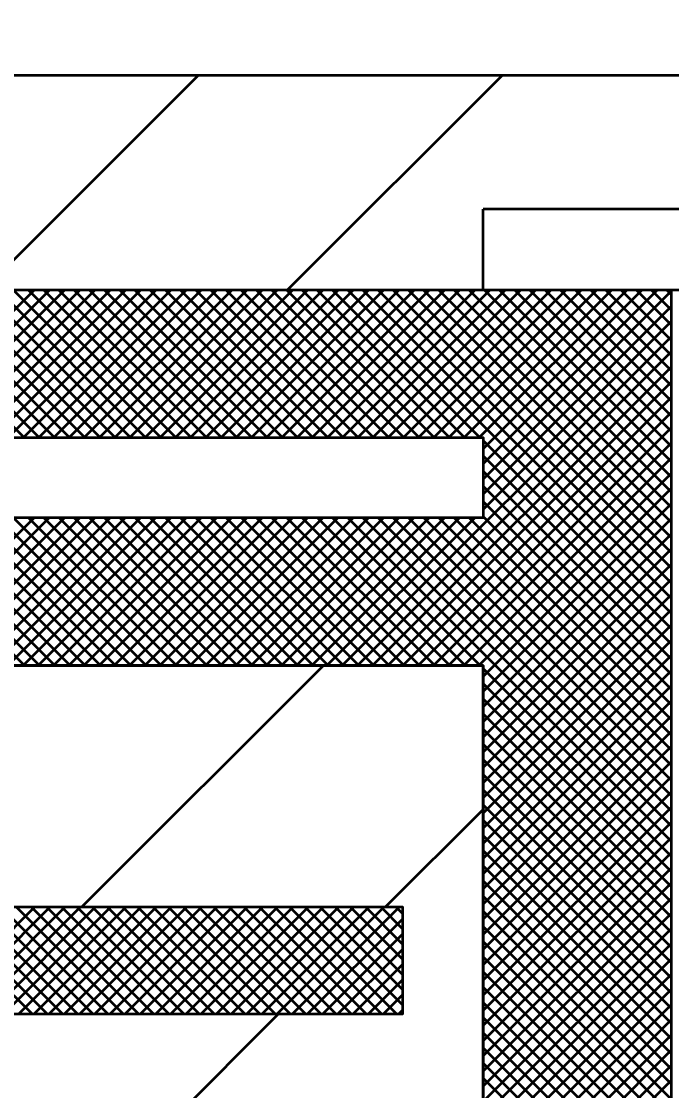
# Model space of a CAD drawing. Extents: x -1 to 679, y 0 to 440.
# Drawn here: x 510.11 to 516.16, y 411.08 to 421.04 of the extents above; entities that cross this region are included whole.
import ezdxf

# ---------------------------------------------------------------- set-up
doc = ezdxf.new("R2010")
doc.units = 0
doc.header["$LTSCALE"] = 0.8
doc.layers.add('1', color=7, linetype='Continuous', lineweight=53)

msp = doc.modelspace()

# ---------------------------------------------------------------- linework, layer by layer
at = {"layer": '1'}
for p, q in [((509.7571, 418.5423), (511.7571, 420.5423)), ((512.5855, 418.5423), (514.5855, 420.5423)), ((514.406, 418.5423), (514.406, 419.2923)), ((523.656, 419.2923), (514.406, 419.2923)), ((510.1326, 417.1673), (508.7576, 418.5423)), ((508.8549, 417.1673), (510.2299, 418.5423)), ((510.274, 417.1673), (508.899, 418.5423)), ((508.9963, 417.1673), (510.3713, 418.5423)), ((510.4154, 417.1673), (509.0404, 418.5423)), ((509.1377, 417.1673), (510.5127, 418.5423)), ((510.5568, 417.1673), (509.1818, 418.5423)), ((509.2792, 417.1673), (510.6542, 418.5423)), ((510.6982, 417.1673), (509.3232, 418.5423)), ((509.4206, 417.1673), (510.7956, 418.5423)), ((510.8397, 417.1673), (509.4647, 418.5423)), ((509.562, 417.1673), (510.937, 418.5423)), ((510.9811, 417.1673), (509.6061, 418.5423)), ((509.7034, 417.1673), (511.0784, 418.5423)), ((511.1225, 417.1673), (509.7475, 418.5423)), ((509.8448, 417.1673), (511.2198, 418.5423)), ((511.2639, 417.1673), (509.8889, 418.5423)), ((509.9862, 417.1673), (511.3612, 418.5423)), ((511.4053, 417.1673), (510.0303, 418.5423)), ((510.1277, 417.1673), (511.5027, 418.5423)), ((511.5468, 417.1673), (510.1718, 418.5423)), ((510.2691, 417.1673), (511.6441, 418.5423)), ((511.6882, 417.1673), (510.3132, 418.5423)), ((510.4105, 417.1673), (511.7855, 418.5423)), ((511.8297, 417.1673), (510.4547, 418.5423)), ((510.5519, 417.1673), (511.9269, 418.5423)), ((511.9711, 417.1673), (510.5961, 418.5423)), ((510.6933, 417.1673), (512.0683, 418.5423)), ((512.1125, 417.1673), (510.7375, 418.5423)), ((510.8347, 417.1673), (512.2097, 418.5423)), ((512.2539, 417.1673), (510.8789, 418.5423)), ((510.9762, 417.1673), (512.3512, 418.5423)), ((512.3953, 417.1673), (511.0203, 418.5423)), ((511.1176, 417.1673), (512.4926, 418.5423)), ((512.5367, 417.1673), (511.1617, 418.5423)), ((511.2591, 417.1673), (512.6341, 418.5423)), ((512.6782, 417.1673), (511.3032, 418.5423)), ((511.4005, 417.1673), (512.7755, 418.5423)), ((512.8196, 417.1673), (511.4446, 418.5423)), ((511.5419, 417.1673), (512.9169, 418.5423)), ((512.961, 417.1673), (511.586, 418.5423)), ((511.6833, 417.1673), (513.0583, 418.5423)), ((513.1024, 417.1673), (511.7274, 418.5423)), ((511.8247, 417.1673), (513.1997, 418.5423)), ((513.2438, 417.1673), (511.8688, 418.5423)), ((511.9662, 417.1673), (513.3412, 418.5423)), ((513.3852, 417.1673), (512.0102, 418.5423)), ((512.1076, 417.1673), (513.4826, 418.5423)), ((513.5267, 417.1673), (512.1517, 418.5423)), ((512.249, 417.1673), (513.624, 418.5423)), ((513.6681, 417.1673), (512.2931, 418.5423)), ((512.3904, 417.1673), (513.7654, 418.5423)), ((513.8095, 417.1673), (512.4345, 418.5423)), ((512.5318, 417.1673), (513.9068, 418.5423)), ((513.9509, 417.1673), (512.5759, 418.5423)), ((512.6732, 417.1673), (514.0482, 418.5423)), ((514.0924, 417.1673), (512.7174, 418.5423)), ((512.8147, 417.1673), (514.1897, 418.5423)), ((514.2338, 417.1673), (512.8588, 418.5423)), ((512.9561, 417.1673), (514.3311, 418.5423)), ((514.3752, 417.1673), (513.0002, 418.5423)), ((513.0975, 417.1673), (514.4725, 418.5423)), ((516.156, 415.528), (513.1417, 418.5423)), ((513.2389, 417.1673), (514.6139, 418.5423)), ((516.156, 415.6694), (513.2831, 418.5423)), ((513.3803, 417.1673), (514.7553, 418.5423)), ((516.156, 415.8108), (513.4245, 418.5423)), ((513.5217, 417.1673), (514.8967, 418.5423)), ((516.156, 415.9522), (513.5659, 418.5423)), ((513.6632, 417.1673), (515.0382, 418.5423)), ((516.156, 416.0937), (513.7073, 418.5423)), ((513.8047, 417.1673), (515.1797, 418.5423)), ((516.156, 416.2351), (513.8487, 418.5423)), ((513.9461, 417.1673), (515.3211, 418.5423)), ((516.156, 416.3765), (513.9902, 418.5423)), ((514.0875, 417.1673), (515.4625, 418.5423)), ((516.156, 416.5179), (514.1316, 418.5423)), ((514.2289, 417.1673), (515.6039, 418.5423)), ((516.156, 416.6593), (514.273, 418.5423)), ((514.3703, 417.1673), (515.7453, 418.5423)), ((514.406, 417.0616), (515.8868, 418.5423)), ((514.406, 416.9202), (516.0282, 418.5423)), ((514.406, 418.5423), (519.156, 418.5423)), ((514.406, 416.7788), (516.156, 418.5288)), ((516.156, 416.8007), (514.4144, 418.5423)), ((516.156, 416.9422), (514.5558, 418.5423)), ((516.156, 417.0836), (514.6972, 418.5423)), ((516.156, 417.225), (514.8387, 418.5423)), ((516.156, 417.3664), (514.9801, 418.5423)), ((516.156, 417.5078), (515.1215, 418.5423)), ((516.156, 417.6493), (515.263, 418.5423)), ((516.156, 417.7908), (515.4044, 418.5423)), ((516.156, 417.9322), (515.5458, 418.5423)), ((516.156, 418.0736), (515.6872, 418.5423)), ((516.156, 418.215), (515.8287, 418.5423)), ((516.156, 418.3564), (515.9701, 418.5423)), ((516.156, 418.4978), (516.1115, 418.5423)), ((514.406, 416.6373), (516.156, 418.3873)), ((514.406, 416.4959), (516.156, 418.2459)), ((513.0938, 415.0423), (516.156, 418.1045)), ((513.2352, 415.0423), (516.156, 417.9631)), ((513.3767, 415.0423), (516.156, 417.8217)), ((513.5181, 415.0423), (516.156, 417.6803)), ((513.6595, 415.0423), (516.156, 417.5388)), ((513.8009, 415.0423), (516.156, 417.3974)), ((513.9423, 415.0423), (516.156, 417.256)), ((514.0838, 415.0423), (516.156, 417.1146)), ((516.156, 415.3866), (514.406, 417.1366)), ((514.2252, 415.0423), (516.156, 416.9731)), ((516.156, 415.2452), (514.406, 416.9952)), ((514.3667, 415.0423), (516.156, 416.8317)), ((516.156, 415.1037), (514.406, 416.8537)), ((516.156, 414.9622), (514.406, 416.7122)), ((514.406, 414.9402), (516.156, 416.6902)), ((516.156, 414.8208), (514.406, 416.5708)), ((514.406, 414.7988), (516.156, 416.5488)), ((510.1362, 415.0423), (508.7612, 416.4173)), ((508.8512, 415.0423), (510.2262, 416.4173)), ((510.2777, 415.0423), (508.9027, 416.4173)), ((508.9926, 415.0423), (510.3676, 416.4173)), ((510.4191, 415.0423), (509.0441, 416.4173)), ((509.1341, 415.0423), (510.5091, 416.4173)), ((510.5605, 415.0423), (509.1855, 416.4173)), ((509.2755, 415.0423), (510.6505, 416.4173)), ((510.7019, 415.0423), (509.3269, 416.4173)), ((509.4169, 415.0423), (510.7919, 416.4173)), ((510.8433, 415.0423), (509.4683, 416.4173)), ((509.5583, 415.0423), (510.9333, 416.4173)), ((510.9847, 415.0423), (509.6097, 416.4173)), ((509.6997, 415.0423), (511.0747, 416.4173)), ((511.1262, 415.0423), (509.7512, 416.4173)), ((509.8412, 415.0423), (511.2162, 416.4173)), ((511.2677, 415.0423), (509.8927, 416.4173)), ((509.9826, 415.0423), (511.3576, 416.4173)), ((511.4091, 415.0423), (510.0341, 416.4173)), ((510.124, 415.0423), (511.499, 416.4173)), ((511.5505, 415.0423), (510.1755, 416.4173)), ((510.2654, 415.0423), (511.6404, 416.4173)), ((511.6919, 415.0423), (510.3169, 416.4173)), ((510.4068, 415.0423), (511.7818, 416.4173)), ((511.8333, 415.0423), (510.4583, 416.4173)), ((510.5482, 415.0423), (511.9232, 416.4173)), ((511.9747, 415.0423), (510.5997, 416.4173)), ((510.6897, 415.0423), (512.0647, 416.4173)), ((512.1162, 415.0423), (510.7412, 416.4173)), ((510.8311, 415.0423), (512.2061, 416.4173)), ((512.2576, 415.0423), (510.8826, 416.4173)), ((510.9725, 415.0423), (512.3475, 416.4173)), ((512.399, 415.0423), (511.024, 416.4173)), ((511.1139, 415.0423), (512.4889, 416.4173)), ((512.5404, 415.0423), (511.1654, 416.4173)), ((511.2553, 415.0423), (512.6303, 416.4173)), ((512.6818, 415.0423), (511.3068, 416.4173)), ((511.3967, 415.0423), (512.7717, 416.4173)), ((512.8233, 415.0423), (511.4482, 416.4173)), ((511.5382, 415.0423), (512.9132, 416.4173)), ((512.9647, 415.0423), (511.5897, 416.4173)), ((511.6797, 415.0423), (513.0547, 416.4173)), ((513.1061, 415.0423), (511.7311, 416.4173)), ((511.8211, 415.0423), (513.1961, 416.4173)), ((513.2475, 415.0423), (511.8725, 416.4173)), ((511.9625, 415.0423), (513.3375, 416.4173)), ((513.3889, 415.0423), (512.0139, 416.4173)), ((512.1039, 415.0423), (513.4789, 416.4173)), ((513.5303, 415.0423), (512.1553, 416.4173)), ((512.2453, 415.0423), (513.6203, 416.4173)), ((513.6718, 415.0423), (512.2968, 416.4173)), ((512.3868, 415.0423), (513.7618, 416.4173)), ((513.8133, 415.0423), (512.4383, 416.4173)), ((512.5282, 415.0423), (513.9032, 416.4173)), ((513.9547, 415.0423), (512.5797, 416.4173)), ((512.6696, 415.0423), (514.0446, 416.4173)), ((514.0961, 415.0423), (512.7211, 416.4173)), ((512.811, 415.0423), (514.186, 416.4173)), ((514.2375, 415.0423), (512.8625, 416.4173)), ((512.9524, 415.0423), (514.3274, 416.4173)), ((514.3789, 415.0423), (513.0039, 416.4173)), ((516.156, 413.4067), (513.1453, 416.4173)), ((516.156, 413.5481), (513.2867, 416.4173)), ((516.156, 413.6895), (513.4282, 416.4173)), ((516.156, 413.8309), (513.5696, 416.4173)), ((516.156, 413.9723), (513.711, 416.4173)), ((516.156, 414.1137), (513.8524, 416.4173)), ((516.156, 414.2552), (513.9938, 416.4173)), ((516.156, 414.3966), (514.1352, 416.4173)), ((516.156, 414.538), (514.2767, 416.4173)), ((516.156, 414.6794), (514.406, 416.4294)), ((514.406, 414.6574), (516.156, 416.4074)), ((514.406, 414.516), (516.156, 416.266)), ((514.406, 414.3746), (516.156, 416.1246)), ((514.406, 414.2332), (516.156, 415.9832)), ((514.406, 414.0917), (516.156, 415.8417)), ((514.406, 413.9503), (516.156, 415.7003)), ((514.406, 413.8089), (516.156, 415.5589)), ((514.406, 413.6675), (516.156, 415.4175)), ((514.406, 413.5261), (516.156, 415.2761)), ((514.406, 413.3847), (516.156, 415.1347)), ((510.6689, 412.7923), (512.9189, 415.0423)), ((516.156, 413.2652), (514.406, 415.0152)), ((514.406, 413.2432), (516.156, 414.9932)), ((516.156, 413.1238), (514.406, 414.8738)), ((514.406, 413.1018), (516.156, 414.8518)), ((516.156, 412.9824), (514.406, 414.7324)), ((514.406, 412.9604), (516.156, 414.7104)), ((516.156, 412.841), (514.406, 414.591)), ((514.406, 412.819), (516.156, 414.569)), ((516.156, 412.6996), (514.406, 414.4496)), ((514.406, 412.6775), (516.156, 414.4275)), ((516.156, 412.5582), (514.406, 414.3082)), ((514.406, 412.5361), (516.156, 414.2861)), ((516.156, 412.4167), (514.406, 414.1667)), ((514.406, 412.3947), (516.156, 414.1447)), ((516.156, 412.2752), (514.406, 414.0252)), ((514.406, 412.2532), (516.156, 414.0032)), ((516.156, 412.1338), (514.406, 413.8838)), ((514.406, 412.1118), (516.156, 413.8618)), ((513.4973, 412.7923), (514.406, 413.701)), ((516.156, 411.9924), (514.406, 413.7424)), ((514.406, 411.9704), (516.156, 413.7204)), ((516.156, 411.851), (514.406, 413.601)), ((514.406, 411.829), (516.156, 413.579)), ((516.156, 411.7096), (514.406, 413.4596)), ((514.406, 411.6876), (516.156, 413.4376)), ((516.156, 411.5682), (514.406, 413.3182)), ((514.406, 411.5462), (516.156, 413.2962)), ((516.156, 411.4267), (514.406, 413.1767)), ((514.406, 411.4047), (516.156, 413.1547)), ((516.156, 411.2853), (514.406, 413.0353)), ((514.406, 411.2633), (516.156, 413.0133)), ((516.156, 411.1439), (514.406, 412.8939)), ((514.406, 411.1219), (516.156, 412.8719)), ((510.2097, 411.7923), (509.2097, 412.7923)), ((509.2332, 411.7923), (510.2332, 412.7923)), ((510.3512, 411.7923), (509.3512, 412.7923)), ((509.3748, 411.7923), (510.3748, 412.7923)), ((510.4926, 411.7923), (509.4926, 412.7923)), ((509.5162, 411.7923), (510.5162, 412.7923)), ((510.634, 411.7923), (509.634, 412.7923)), ((509.6576, 411.7923), (510.6576, 412.7923)), ((510.7754, 411.7923), (509.7754, 412.7923)), ((509.799, 411.7923), (510.799, 412.7923)), ((510.9168, 411.7923), (509.9168, 412.7923)), ((509.9404, 411.7923), (510.9404, 412.7923)), ((511.0582, 411.7923), (510.0582, 412.7923)), ((510.0818, 411.7923), (511.0818, 412.7923)), ((511.1997, 411.7923), (510.1997, 412.7923)), ((510.2233, 411.7923), (511.2233, 412.7923)), ((511.3411, 411.7923), (510.3411, 412.7923)), ((510.3647, 411.7923), (511.3647, 412.7923)), ((511.4825, 411.7923), (510.4825, 412.7923)), ((510.5061, 411.7923), (511.5061, 412.7923)), ((511.6239, 411.7923), (510.6239, 412.7923)), ((510.6475, 411.7923), (511.6475, 412.7923)), ((511.7653, 411.7923), (510.7653, 412.7923)), ((510.7889, 411.7923), (511.7889, 412.7923)), ((511.9068, 411.7923), (510.9068, 412.7923)), ((510.9303, 411.7923), (511.9303, 412.7923)), ((512.0482, 411.7923), (511.0482, 412.7923)), ((511.0718, 411.7923), (512.0717, 412.7923)), ((512.1897, 411.7923), (511.1897, 412.7923)), ((511.2132, 411.7923), (512.2132, 412.7923)), ((512.3311, 411.7923), (511.3311, 412.7923)), ((511.3546, 411.7923), (512.3546, 412.7923)), ((512.4725, 411.7923), (511.4725, 412.7923)), ((511.496, 411.7923), (512.496, 412.7923)), ((512.6139, 411.7923), (511.6139, 412.7923)), ((511.6374, 411.7923), (512.6374, 412.7923)), ((512.7553, 411.7923), (511.7553, 412.7923)), ((511.7788, 411.7923), (512.7788, 412.7923)), ((512.8967, 411.7923), (511.8967, 412.7923)), ((511.9203, 411.7923), (512.9203, 412.7923)), ((513.0382, 411.7923), (512.0382, 412.7923)), ((512.0617, 411.7923), (513.0617, 412.7923)), ((513.1796, 411.7923), (512.1796, 412.7923)), ((512.2032, 411.7923), (513.2032, 412.7923)), ((513.321, 411.7923), (512.321, 412.7923)), ((512.3446, 411.7923), (513.3446, 412.7923)), ((513.4624, 411.7923), (512.4624, 412.7923)), ((512.486, 411.7923), (513.486, 412.7923)), ((513.6038, 411.7923), (512.6038, 412.7923)), ((512.6274, 411.7923), (513.6274, 412.7923)), ((513.656, 411.8816), (512.7452, 412.7923)), ((513.656, 412.023), (512.8867, 412.7923)), ((513.656, 412.1644), (513.0281, 412.7923)), ((513.656, 412.3058), (513.1695, 412.7923)), ((513.656, 412.4472), (513.3109, 412.7923)), ((513.656, 412.5888), (513.4524, 412.7923)), ((513.656, 412.7302), (513.5938, 412.7923)), ((512.7688, 411.7923), (513.656, 412.6795)), ((516.156, 411.0025), (514.406, 412.7525)), ((514.406, 410.9805), (516.156, 412.7305)), ((516.156, 410.8611), (514.406, 412.6111)), ((514.406, 410.8391), (516.156, 412.5891)), ((512.9103, 411.7923), (513.656, 412.5381)), ((513.0517, 411.7923), (513.656, 412.3967)), ((516.156, 410.7197), (514.406, 412.4697)), ((514.406, 410.6977), (516.156, 412.4477)), ((516.156, 410.5782), (514.406, 412.3282)), ((514.406, 410.5562), (516.156, 412.3062)), ((513.1931, 411.7923), (513.656, 412.2552)), ((516.156, 410.4368), (514.406, 412.1868)), ((513.3345, 411.7923), (513.656, 412.1138)), ((514.406, 410.4148), (516.156, 412.1648)), ((516.156, 410.2954), (514.406, 412.0454)), ((514.406, 410.2733), (516.156, 412.0233)), ((513.4759, 411.7923), (513.656, 411.9724)), ((516.156, 410.154), (514.406, 411.904)), ((514.406, 410.1319), (516.156, 411.8819)), ((510.2473, 409.5423), (512.4973, 411.7923)), ((513.6173, 411.7923), (513.656, 411.831)), ((516.156, 410.0125), (514.406, 411.7625)), ((514.406, 409.9905), (516.156, 411.7405)), ((516.156, 409.8711), (514.406, 411.6211)), ((514.406, 409.8491), (516.156, 411.5991)), ((516.156, 409.7297), (514.406, 411.4797)), ((514.406, 409.7077), (516.156, 411.4577)), ((516.156, 409.5882), (514.406, 411.3382)), ((514.406, 409.5662), (516.156, 411.3162)), ((516.156, 409.4468), (514.406, 411.1968)), ((513.1485, 408.1673), (516.156, 411.1748))]:
    msp.add_line(p, q, dxfattribs=at)
for points in [[(506.156, 418.5423), (506.156, 420.5423), (518.156, 420.5423), (518.656, 421.0423), (523.656, 421.0423)], [(495.406, 416.1673), (495.406, 417.4173), (495.406, 418.5423), (506.156, 418.5423), (516.156, 418.5423)], [(516.156, 418.5423), (516.156, 406.0423), (506.156, 406.0423), (495.406, 406.0423), (495.406, 407.1673), (495.406, 408.4173), (495.406, 409.5423), (506.156, 409.5423), (514.406, 409.5423), (514.406, 415.0423), (506.156, 415.0423), (495.406, 415.0423), (495.406, 416.1673)]]:
    msp.add_lwpolyline(points, dxfattribs=at)
for points in [[(495.906, 416.4173), (495.906, 417.1673), (514.406, 417.1673), (514.406, 416.4173)], [(506.156, 409.5423), (514.406, 409.5423), (514.406, 415.0423), (506.156, 415.0423), (514.406, 415.0423), (514.406, 409.5423)], [(506.156, 411.7923), (506.156, 412.7923), (513.656, 412.7923), (513.656, 411.7923)], [(506.156, 411.7923), (506.156, 412.7923), (513.656, 412.7923), (513.656, 411.7923)]]:
    msp.add_lwpolyline(points, close=True, dxfattribs=at)

doc.saveas('drawing.dxf')
